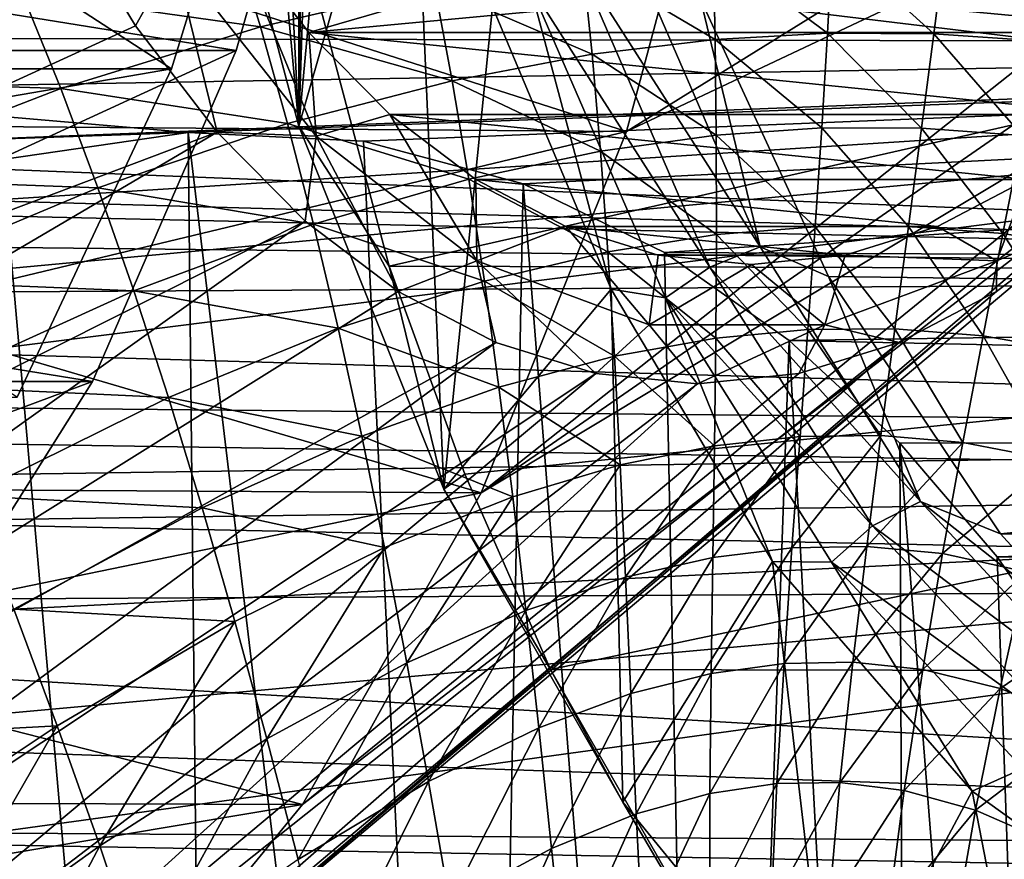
# Model space of a CAD drawing. Header units: metres. Extents: x 26 to 263, y -109 to 109.
# Tile 534 of 656: x 91.95 to 95.45, y 69.21 to 72.2. Entities that reach past the tile are written whole.
import ezdxf

# ---------------------------------------------------------------- set-up
doc = ezdxf.new("R2010")
doc.units = ezdxf.units.M
doc.layers.add('solid_500750', color=7, linetype='CONTINUOUS')

msp = doc.modelspace()

# ---------------------------------------------------------------- linework, layer by layer
at = {"layer": 'solid_500750'}
for points in [[(92.943565, 71.818771, 12.989494), (92.564667, 79.35511, 13.530616), (92.943703, 80.781647, 12.989299)], [(92.975029, 76.300003, 12.944557), (92.943565, 71.818771, 12.989494), (92.943703, 80.781647, 12.989299)], [(92.943565, 71.818771, 12.989494), (92.56459, 73.24527, 13.530726), (92.564667, 79.35511, 13.530616)], [(92.975029, 76.300003, 12.944557), (92.990753, 75.650848, 12.922107), (92.943565, 71.818771, 12.989494)], [(92.990753, 75.650848, 12.922107), (93.045753, 74.923447, 12.843557), (92.943565, 71.818771, 12.989494)], [(93.045753, 74.923447, 12.843557), (93.156067, 74.10984, 12.686017), (92.943565, 71.818771, 12.989494)], [(93.156067, 74.10984, 12.686017), (93.342926, 73.211395, 12.419152), (92.943565, 71.818771, 12.989494)], [(100.231171, 73.753487, 23.503138), (86.182533, 72.391014, 13.223413), (86.77874, 72.141472, 13.537386)], [(100.494873, 72.111557, 23.126631), (100.231171, 73.753487, 23.503138), (86.77874, 72.141472, 13.537386)], [(97.049179, 73.623367, 0.61423), (94.108887, 71.800003, -5.237505), (94.489174, 73.221817, -5.780607)], [(97.049179, 73.623367, 0.61423), (96.852081, 73.095688, 0.895714), (94.108887, 71.800003, -5.237505)], [(84.540367, 73.410255, 6.684319), (93.097939, 73.410255, -5.537166), (92.720398, 72.088379, -4.997982)], [(84.540367, 73.410255, 6.684319), (92.720398, 72.088379, -4.997982), (84.917908, 72.088379, 6.145134)], [(93.097939, 73.410255, -5.537166), (91.050056, 73.410255, -6.971107), (90.672516, 72.088379, -6.431923)], [(92.720398, 72.088379, -4.997982), (93.097939, 73.410255, -5.537166), (90.672516, 72.088379, -6.431923)], [(84.738785, 73.353432, 6.400944), (85.146919, 72.022163, 5.818066), (92.899521, 73.353432, -5.253791)], [(85.146919, 72.022163, 5.818066), (92.491386, 72.022163, -4.670913), (92.899521, 73.353432, -5.253791)], [(92.491386, 72.022163, -4.670913), (90.033928, 72.022163, -6.391642), (90.442062, 73.353432, -6.97452)], [(92.491386, 72.022163, -4.670913), (90.442062, 73.353432, -6.97452), (92.899521, 73.353432, -5.253791)], [(92.844299, 72.905029, 14.874705), (92.56459, 73.24527, 13.530726), (92.943565, 71.818771, 12.989494)], [(91.865379, 72.518959, -7.263784), (94.489174, 73.221817, -5.780607), (94.108887, 71.800003, -5.237505)], [(93.342926, 73.211395, 12.419152), (93.459694, 70.527771, 12.252387), (92.943565, 71.818771, 12.989494)], [(93.342926, 73.211395, 12.419152), (93.632553, 72.243065, 12.005521), (93.459694, 70.527771, 12.252387)], [(92.101234, 72.609863, 7.68063), (91.869682, 73.094749, 8.011316), (85.683838, 70.514908, 6.794715)], [(96.852081, 73.095688, 0.895714), (93.592766, 70.514908, -4.500409), (94.108887, 71.800003, -5.237505)], [(96.852081, 73.095688, 0.895714), (96.62059, 72.610718, 1.226313), (93.592766, 70.514908, -4.500409)], [(92.844299, 72.905029, 14.874705), (92.943565, 71.818771, 12.989494), (93.265411, 71.320198, 14.273298)], [(92.844299, 72.905029, 14.874705), (93.265411, 71.320198, 14.273298), (100.139999, 72.879799, 19.972048)], [(93.265411, 71.320198, 14.273298), (100.562538, 71.300003, 19.368601), (100.139999, 72.879799, 19.972048)], [(96.499474, 72.031586, 7.691005), (95.044365, 72.835899, 7.374068), (95.59771, 72.436295, 6.583813)], [(96.499474, 72.031586, 7.691005), (95.937317, 72.496643, 8.493848), (95.044365, 72.835899, 7.374068)], [(92.101234, 72.609863, 7.68063), (85.683838, 70.514908, 6.794715), (86.320114, 69.405602, 5.88602)], [(92.363487, 72.175652, 7.306092), (92.101234, 72.609863, 7.68063), (86.320114, 69.405602, 5.88602)], [(92.499962, 72.423729, 7.411665), (92.101234, 72.609863, 7.68063), (92.363487, 72.175652, 7.306092)], [(96.62059, 72.610718, 1.226313), (96.358391, 72.176399, 1.600775), (93.592766, 70.514908, -4.500409)], [(91.657722, 71.819031, -6.967211), (91.865379, 72.518959, -7.263784), (94.108887, 71.800003, -5.237505)], [(101.008926, 72.47757, 19.55921), (101.376175, 71.283813, 19.034794), (77.831322, 72.230675, 3.189971)], [(110.829353, 72.479118, 5.534182), (87.519699, 72.230675, -10.646464), (92.54995, 71.796196, -6.851682)], [(91.96035, 72.292229, -11.730433), (92.706642, 72.502098, -11.287861), (92.807526, 72.171616, -11.137992)], [(93.005966, 71.782784, 6.689016), (92.712883, 72.499695, 7.216885), (92.499962, 72.423729, 7.411665)], [(110.829353, 72.479118, 5.534182), (92.54995, 71.796196, -6.851682), (93.173653, 71.765198, -6.394136)], [(92.706642, 72.502098, -11.287861), (93.426003, 72.316971, -10.760844), (92.807526, 72.171616, -11.137992)], [(92.712883, 72.499695, 7.216885), (92.979782, 72.151329, 6.835705), (93.959526, 72.436272, 5.436489)], [(93.005966, 71.782784, 6.689016), (92.979782, 72.151329, 6.835705), (92.712883, 72.499695, 7.216885)], [(110.829353, 72.479118, 5.534182), (93.173653, 71.765198, -6.394136), (93.741417, 71.614014, -5.892341)], [(110.829353, 72.479118, 5.534182), (93.741417, 71.614014, -5.892341), (94.243973, 71.369324, -5.361946)], [(110.462357, 71.285431, 6.058365), (110.829353, 72.479118, 5.534182), (94.243973, 71.369324, -5.361946)], [(96.127159, 72.151909, 2.340794), (96.39402, 72.500374, 1.959675), (94.553215, 72.300049, 4.588612)], [(93.933044, 72.406197, 11.831452), (94.118958, 72.463333, 11.848989), (94.583839, 71.390068, 11.185073)], [(93.952446, 72.405403, -10.42679), (94.41703, 72.454117, -10.12229), (94.424126, 72.127007, -10.054023)], [(94.583839, 71.390068, 11.185073), (94.118958, 72.463333, 11.848989), (94.37262, 72.271072, 11.82032)], [(94.41703, 72.454117, -10.12229), (94.841644, 72.474091, -9.836166), (94.823708, 72.149734, -9.788134)], [(94.41703, 72.454117, -10.12229), (94.823708, 72.149734, -9.788134), (94.424126, 72.127007, -10.054023)], [(94.841644, 72.474091, -9.836166), (95.20137, 72.147125, -9.529299), (94.823708, 72.149734, -9.788134)], [(94.841644, 72.474091, -9.836166), (95.243408, 72.469803, -9.558008), (95.20137, 72.147125, -9.529299)], [(95.243408, 72.469803, -9.558008), (95.58419, 72.120819, -9.258931), (95.20137, 72.147125, -9.529299)], [(95.243408, 72.469803, -9.558008), (95.65094, 72.442886, -9.268202), (95.58419, 72.120819, -9.258931)], [(92.499962, 72.423729, 7.411665), (92.363487, 72.175652, 7.306092), (92.652977, 71.797737, 6.892656)], [(93.005966, 71.782784, 6.689016), (92.499962, 72.423729, 7.411665), (92.652977, 71.797737, 6.892656)], [(92.979782, 72.151329, 6.835705), (94.553215, 72.300049, 4.588612), (93.959526, 72.436272, 5.436489)], [(93.426003, 72.316971, -10.760844), (93.952446, 72.405403, -10.42679), (93.986328, 72.074364, -10.336766)], [(93.765038, 72.320686, 11.882407), (93.933044, 72.406197, 11.831452), (94.404846, 71.316956, 11.15765)], [(94.404846, 71.316956, 11.15765), (93.933044, 72.406197, 11.831452), (94.583839, 71.390068, 11.185073)], [(93.952446, 72.405403, -10.42679), (94.424126, 72.127007, -10.054023), (93.986328, 72.074364, -10.336766)], [(90.923637, 72.321503, -12.434935), (91.96035, 72.292229, -11.730433), (91.102043, 71.985252, -12.206475)], [(92.807526, 72.171616, -11.137992), (93.426003, 72.316971, -10.760844), (93.489281, 71.980461, -10.646829)], [(92.979782, 72.151329, 6.835705), (96.127159, 72.151909, 2.340794), (94.553215, 72.300049, 4.588612)], [(93.426003, 72.316971, -10.760844), (93.986328, 72.074364, -10.336766), (93.489281, 71.980461, -10.646829)], [(93.765038, 72.320686, 11.882407), (94.054184, 71.239296, 11.403363), (93.632553, 72.243065, 12.005521)], [(94.2472, 71.20752, 11.193808), (94.054184, 71.239296, 11.403363), (93.765038, 72.320686, 11.882407)], [(94.2472, 71.20752, 11.193808), (93.765038, 72.320686, 11.882407), (94.404846, 71.316956, 11.15765)], [(91.102043, 71.985252, -12.206475), (91.96035, 72.292229, -11.730433), (92.096992, 71.952545, -11.548969)], [(91.96035, 72.292229, -11.730433), (92.807526, 72.171616, -11.137992), (92.096992, 71.952545, -11.548969)], [(94.37262, 72.271072, 11.82032), (102.973312, 72.272118, 17.843445), (103.490471, 71.173477, 17.104872)], [(94.827286, 71.284058, 11.170992), (94.37262, 72.271072, 11.82032), (103.490471, 71.173477, 17.104872)], [(94.583839, 71.390068, 11.185073), (94.37262, 72.271072, 11.82032), (94.827286, 71.284058, 11.170992)], [(101.376175, 71.283813, 19.034794), (83.581383, 71.786789, 6.937341), (77.831322, 72.230675, 3.189971)], [(87.519699, 72.230675, -10.646464), (87.332848, 71.614388, -10.379607), (92.54995, 71.796196, -6.851682)], [(93.632553, 72.243065, 12.005521), (94.054184, 71.239296, 11.403363), (93.459694, 70.527771, 12.252387)], [(92.652977, 71.797737, 6.892656), (92.363487, 72.175652, 7.306092), (86.320114, 69.405602, 5.88602)], [(92.096992, 71.952545, -11.548969), (92.807526, 72.171616, -11.137992), (92.903786, 71.827713, -10.996842)], [(92.807526, 72.171616, -11.137992), (93.489281, 71.980461, -10.646829), (92.903786, 71.827713, -10.996842)], [(96.358391, 72.176399, 1.600775), (92.956497, 69.405602, -3.591714), (93.592766, 70.514908, -4.500409)], [(96.358391, 72.176399, 1.600775), (96.068947, 71.798378, 2.014144), (92.956497, 69.405602, -3.591714)], [(100.494873, 72.111557, 23.126631), (86.77874, 72.141472, 13.537386), (87.358162, 71.887024, 13.830082)], [(92.979782, 72.151329, 6.835705), (95.839119, 71.860382, 2.752155), (96.127159, 72.151909, 2.340794)], [(92.979782, 72.151329, 6.835705), (93.26786, 71.859901, 6.424293), (95.839119, 71.860382, 2.752155)], [(93.005966, 71.782784, 6.689016), (93.26786, 71.859901, 6.424293), (92.979782, 72.151329, 6.835705)], [(93.986328, 72.074364, -10.336766), (94.424126, 72.127007, -10.054023), (94.427963, 71.786728, -9.989985)], [(94.424126, 72.127007, -10.054023), (94.823708, 72.149734, -9.788134), (94.803177, 71.812302, -9.743158)], [(94.424126, 72.127007, -10.054023), (94.803177, 71.812302, -9.743158), (94.427963, 71.786728, -9.989985)], [(94.823708, 72.149734, -9.788134), (95.157486, 71.81147, -9.502525), (94.803177, 71.812302, -9.743158)], [(94.823708, 72.149734, -9.788134), (95.20137, 72.147125, -9.529299), (95.157486, 71.81147, -9.502525)], [(95.20137, 72.147125, -9.529299), (95.516495, 71.785843, -9.250509), (95.157486, 71.81147, -9.502525)], [(95.20137, 72.147125, -9.529299), (95.58419, 72.120819, -9.258931), (95.516495, 71.785843, -9.250509)], [(100.494873, 72.111557, 23.126631), (87.358162, 71.887024, 13.830082), (87.911194, 71.618988, 14.089862)], [(100.494873, 72.111557, 23.126631), (87.911194, 71.618988, 14.089862), (88.443672, 71.33596, 14.318474)], [(100.494873, 72.111557, 23.126631), (88.443672, 71.33596, 14.318474), (88.958229, 71.037331, 14.515502)], [(100.494873, 72.111557, 23.126631), (88.958229, 71.037331, 14.515502), (89.465584, 70.726021, 14.688063)], [(100.884766, 70.54763, 22.569967), (100.494873, 72.111557, 23.126631), (89.465584, 70.726021, 14.688063)], [(84.917908, 72.088379, 6.145134), (92.720398, 72.088379, -4.997982), (92.21022, 70.910561, -4.26937)], [(84.917908, 72.088379, 6.145134), (92.21022, 70.910561, -4.26937), (85.428085, 70.910561, 5.416523)], [(92.720398, 72.088379, -4.997982), (90.672516, 72.088379, -6.431923), (90.162338, 70.910561, -5.70331)], [(92.21022, 70.910561, -4.26937), (92.720398, 72.088379, -4.997982), (90.162338, 70.910561, -5.70331)], [(93.489281, 71.980461, -10.646829), (93.986328, 72.074364, -10.336766), (94.016418, 71.730103, -10.252224)], [(93.986328, 72.074364, -10.336766), (94.427963, 71.786728, -9.989985), (94.016418, 71.730103, -10.252224)], [(85.146919, 72.022163, 5.818066), (85.69619, 70.855286, 5.033624), (92.491386, 72.022163, -4.670913)], [(85.69619, 70.855286, 5.033624), (91.942108, 70.855286, -3.886471), (92.491386, 72.022163, -4.670913)], [(91.942108, 70.855286, -3.886471), (90.033928, 72.022163, -6.391642), (92.491386, 72.022163, -4.670913)], [(91.102043, 71.985252, -12.206475), (92.096992, 71.952545, -11.548969), (91.27607, 71.634949, -11.990421)], [(91.27607, 71.634949, -11.990421), (92.096992, 71.952545, -11.548969), (92.228981, 71.599388, -11.37794)], [(92.096992, 71.952545, -11.548969), (92.903786, 71.827713, -10.996842), (92.228981, 71.599388, -11.37794)], [(92.903786, 71.827713, -10.996842), (93.489281, 71.980461, -10.646829), (93.54837, 71.630714, -10.539678)], [(93.489281, 71.980461, -10.646829), (94.016418, 71.730103, -10.252224), (93.54837, 71.630714, -10.539678)], [(93.577347, 71.339256, 5.872999), (93.26786, 71.859901, 6.424293), (93.005966, 71.782784, 6.689016)], [(93.26786, 71.859901, 6.424293), (95.533569, 71.629318, 3.188527), (95.839119, 71.860382, 2.752155)], [(93.26786, 71.859901, 6.424293), (93.573441, 71.628952, 5.987881), (95.533569, 71.629318, 3.188527)], [(93.577347, 71.339256, 5.872999), (93.573441, 71.628952, 5.987881), (93.26786, 71.859901, 6.424293)], [(91.415878, 71.153824, -6.621831), (91.657722, 71.819031, -6.967211), (94.108887, 71.800003, -5.237505)], [(92.228981, 71.599388, -11.37794), (92.903786, 71.827713, -10.996842), (92.995628, 71.470589, -10.864158)], [(92.903786, 71.827713, -10.996842), (93.54837, 71.630714, -10.539678), (92.995628, 71.470589, -10.864158)], [(93.265411, 71.320198, 14.273298), (92.943565, 71.818771, 12.989494), (93.459694, 70.527771, 12.252387)], [(94.427963, 71.786728, -9.989985), (94.803177, 71.812302, -9.743158), (94.780029, 71.461136, -9.700828)], [(94.803177, 71.812302, -9.743158), (95.111588, 71.462029, -9.477246), (94.780029, 71.461136, -9.700828)], [(94.803177, 71.812302, -9.743158), (95.157486, 71.81147, -9.502525), (95.111588, 71.462029, -9.477246)], [(95.157486, 71.81147, -9.502525), (95.447502, 71.437012, -9.242481), (95.111588, 71.462029, -9.477246)], [(95.157486, 71.81147, -9.502525), (95.516495, 71.785843, -9.250509), (95.447502, 71.437012, -9.242481)], [(101.376175, 71.283813, 19.034794), (84.219482, 71.673073, 7.306634), (83.581383, 71.786789, 6.937341)], [(92.652977, 71.797737, 6.892656), (86.320114, 69.405602, 5.88602), (87.057213, 68.505768, 4.833337)], [(92.965752, 71.481277, 6.445964), (92.652977, 71.797737, 6.892656), (87.057213, 68.505768, 4.833337)], [(87.332848, 71.614388, -10.379607), (91.890617, 71.70005, -7.248159), (92.54995, 71.796196, -6.851682)], [(91.415878, 71.153824, -6.621831), (94.108887, 71.800003, -5.237505), (93.592766, 70.514908, -4.500409)], [(92.54995, 71.796196, -6.851682), (91.890617, 71.70005, -7.248159), (92.641373, 63.182442, -7.016935)], [(96.068947, 71.798378, 2.014144), (92.219398, 68.505768, -2.539031), (92.956497, 69.405602, -3.591714)], [(96.068947, 71.798378, 2.014144), (95.75621, 71.481804, 2.46078), (92.219398, 68.505768, -2.539031)], [(92.54995, 71.796196, -6.851682), (92.641373, 63.182442, -7.016935), (93.580894, 63.182442, -6.2955)], [(93.173653, 71.765198, -6.394136), (92.54995, 71.796196, -6.851682), (93.580894, 63.182442, -6.2955)], [(93.005966, 71.782784, 6.689016), (92.652977, 71.797737, 6.892656), (92.965752, 71.481277, 6.445964)], [(93.005966, 71.782784, 6.689016), (92.965752, 71.481277, 6.445964), (93.297562, 71.23056, 5.972092)], [(93.577347, 71.339256, 5.872999), (93.005966, 71.782784, 6.689016), (93.297562, 71.23056, 5.972092)], [(94.016418, 71.730103, -10.252224), (94.427963, 71.786728, -9.989985), (94.428703, 71.432777, -9.929808)], [(94.427963, 71.786728, -9.989985), (94.780029, 71.461136, -9.700828), (94.428703, 71.432777, -9.929808)], [(95.997757, 71.782784, 2.416291), (95.533569, 71.629318, 3.188527), (95.426376, 71.339256, 3.232309)], [(95.997757, 71.782784, 2.416291), (95.426376, 71.339256, 3.232309), (95.75621, 71.481804, 2.46078)], [(95.516495, 71.785843, -9.250509), (95.815804, 71.376854, -8.973403), (95.447502, 71.437012, -9.242481)], [(93.741417, 71.614014, -5.892341), (93.173653, 71.765198, -6.394136), (93.580894, 63.182442, -6.2955)], [(93.54837, 71.630714, -10.539678), (94.016418, 71.730103, -10.252224), (94.042999, 71.372269, -10.17285)], [(94.016418, 71.730103, -10.252224), (94.428703, 71.432777, -9.929808), (94.042999, 71.372269, -10.17285)], [(101.376175, 71.283813, 19.034794), (84.86235, 71.463928, 7.607493), (84.219482, 71.673073, 7.306634)], [(91.890617, 71.70005, -7.248159), (91.609833, 63.182442, -7.599262), (92.641373, 63.182442, -7.016935)], [(91.27607, 71.634949, -11.990421), (92.228981, 71.599388, -11.37794), (91.445801, 71.271011, -11.786952)], [(91.445801, 71.271011, -11.786952), (92.228981, 71.599388, -11.37794), (92.356544, 71.233032, -11.217287)], [(92.228981, 71.599388, -11.37794), (92.995628, 71.470589, -10.864158), (92.356544, 71.233032, -11.217287)], [(92.995628, 71.470589, -10.864158), (93.54837, 71.630714, -10.539678), (93.60363, 71.267548, -10.439151)], [(93.54837, 71.630714, -10.539678), (94.042999, 71.372269, -10.17285), (93.60363, 71.267548, -10.439151)], [(93.573441, 71.628952, 5.987881), (95.21431, 71.461761, 3.644474), (95.533569, 71.629318, 3.188527)], [(93.573441, 71.628952, 5.987881), (93.892715, 71.461517, 5.531905), (95.21431, 71.461761, 3.644474)], [(93.577347, 71.339256, 5.872999), (93.892715, 71.461517, 5.531905), (93.573441, 71.628952, 5.987881)], [(93.741417, 71.614014, -5.892341), (93.580894, 63.182442, -6.2955), (94.409775, 63.182442, -5.449261)], [(94.243973, 71.369324, -5.361946), (93.741417, 71.614014, -5.892341), (94.409775, 63.182442, -5.449261)], [(95.426376, 71.339256, 3.232309), (95.533569, 71.629318, 3.188527), (95.21431, 71.461761, 3.644474)], [(101.376175, 71.283813, 19.034794), (85.491829, 71.192337, 7.840818), (84.86235, 71.463928, 7.607493)], [(92.965752, 71.481277, 6.445964), (87.057213, 68.505768, 4.833337), (87.872734, 67.842766, 3.668651)], [(93.297562, 71.23056, 5.972092), (92.965752, 71.481277, 6.445964), (87.872734, 67.842766, 3.668651)], [(95.75621, 71.481804, 2.46078), (95.424431, 71.230957, 2.934608), (92.219398, 68.505768, -2.539031)], [(92.356544, 71.233032, -11.217287), (92.995628, 71.470589, -10.864158), (93.08345, 71.100235, -10.739798)], [(92.995628, 71.470589, -10.864158), (93.60363, 71.267548, -10.439151), (93.08345, 71.100235, -10.739798)], [(94.189133, 71.112541, 4.999275), (93.892715, 71.461517, 5.531905), (93.577347, 71.339256, 5.872999)], [(93.892715, 71.461517, 5.531905), (94.886017, 71.360367, 4.113322), (95.21431, 71.461761, 3.644474)], [(93.892715, 71.461517, 5.531905), (94.221016, 71.360245, 5.06304), (94.886017, 71.360367, 4.113322)], [(94.189133, 71.112541, 4.999275), (94.221016, 71.360245, 5.06304), (93.892715, 71.461517, 5.531905)], [(94.428703, 71.432777, -9.929808), (94.780029, 71.461136, -9.700828), (94.754303, 71.095535, -9.660756)], [(94.780029, 71.461136, -9.700828), (95.06353, 71.097961, -9.453059), (94.754303, 71.095535, -9.660756)], [(94.780029, 71.461136, -9.700828), (95.111588, 71.462029, -9.477246), (95.06353, 71.097961, -9.453059)], [(95.426376, 71.339256, 3.232309), (95.21431, 71.461761, 3.644474), (94.886017, 71.360367, 4.113322)], [(95.111588, 71.462029, -9.477246), (95.376915, 71.073364, -9.234432), (95.06353, 71.097961, -9.453059)], [(95.111588, 71.462029, -9.477246), (95.447502, 71.437012, -9.242481), (95.376915, 71.073364, -9.234432)], [(95.426376, 71.339256, 3.232309), (95.424431, 71.230957, 2.934608), (95.75621, 71.481804, 2.46078)], [(94.042999, 71.372269, -10.17285), (94.428703, 71.432777, -9.929808), (94.426506, 71.064621, -9.873136)], [(94.428703, 71.432777, -9.929808), (94.754303, 71.095535, -9.660756), (94.426506, 71.064621, -9.873136)], [(95.447502, 71.437012, -9.242481), (95.720879, 71.012138, -8.982861), (95.376915, 71.073364, -9.234432)], [(95.447502, 71.437012, -9.242481), (95.815804, 71.376854, -8.973403), (95.720879, 71.012138, -8.982861)], [(94.404846, 71.316956, 11.15765), (94.583839, 71.390068, 11.185073), (95.153915, 70.484001, 10.370914)], [(95.153915, 70.484001, 10.370914), (94.583839, 71.390068, 11.185073), (94.827286, 71.284058, 11.170992)], [(93.60363, 71.267548, -10.439151), (94.042999, 71.372269, -10.17285), (94.06636, 71.000496, -10.098341)], [(94.042999, 71.372269, -10.17285), (94.426506, 71.064621, -9.873136), (94.06636, 71.000496, -10.098341)], [(94.189133, 71.112541, 4.999275), (94.55352, 71.326439, 4.588178), (94.221016, 71.360245, 5.06304)], [(94.221016, 71.360245, 5.06304), (94.55352, 71.326439, 4.588178), (94.886017, 71.360367, 4.113322)], [(94.687096, 71.056252, -4.804698), (94.243973, 71.369324, -5.361946), (94.409775, 63.182442, -5.449261)], [(110.462357, 71.285431, 6.058365), (94.243973, 71.369324, -5.361946), (94.687096, 71.056252, -4.804698)], [(94.81459, 71.112541, 4.106032), (94.886017, 71.360367, 4.113322), (94.55352, 71.326439, 4.588178)], [(95.426376, 71.339256, 3.232309), (94.886017, 71.360367, 4.113322), (94.81459, 71.112541, 4.106032)], [(93.265411, 71.320198, 14.273298), (93.459694, 70.527771, 12.252387), (93.534218, 70.580994, 13.889396)], [(93.265411, 71.320198, 14.273298), (93.534218, 70.580994, 13.889396), (100.562538, 71.300003, 19.368601)], [(93.577347, 71.339256, 5.872999), (93.297562, 71.23056, 5.972092), (93.64389, 71.049004, 5.477485)], [(93.577347, 71.339256, 5.872999), (93.64389, 71.049004, 5.477485), (93.999992, 70.939102, 4.968921)], [(94.189133, 71.112541, 4.999275), (93.577347, 71.339256, 5.872999), (93.999992, 70.939102, 4.968921)], [(94.81459, 71.112541, 4.106032), (94.55352, 71.326439, 4.588178), (94.189133, 71.112541, 4.999275)], [(95.426376, 71.339256, 3.232309), (94.81459, 71.112541, 4.106032), (95.078125, 71.049278, 3.429183)], [(95.426376, 71.339256, 3.232309), (95.078125, 71.049278, 3.429183), (95.424431, 71.230957, 2.934608)], [(93.534218, 70.580994, 13.889396), (93.838844, 69.886078, 13.45435), (100.562538, 71.300003, 19.368601)], [(93.838844, 69.886078, 13.45435), (101.136002, 69.872124, 18.549604), (100.562538, 71.300003, 19.368601)], [(94.2472, 71.20752, 11.193808), (94.404846, 71.316956, 11.15765), (94.983414, 70.3974, 10.331367)], [(94.983414, 70.3974, 10.331367), (94.404846, 71.316956, 11.15765), (95.153915, 70.484001, 10.370914)], [(110.242088, 70.724815, 6.372968), (110.462357, 71.285431, 6.058365), (94.687096, 71.056252, -4.804698)], [(95.43837, 70.36882, 10.298265), (94.827286, 71.284058, 11.170992), (103.490471, 71.173477, 17.104872)], [(95.153915, 70.484001, 10.370914), (94.827286, 71.284058, 11.170992), (95.43837, 70.36882, 10.298265)], [(101.376175, 71.283813, 19.034794), (101.596542, 70.723244, 18.720091), (85.491829, 71.192337, 7.840818)], [(91.445801, 71.271011, -11.786952), (92.356544, 71.233032, -11.217287), (91.611374, 70.893806, -11.596209)], [(93.08345, 71.100235, -10.739798), (93.60363, 71.267548, -10.439151), (93.655449, 70.890747, -10.345016)], [(93.60363, 71.267548, -10.439151), (94.06636, 71.000496, -10.098341), (93.655449, 70.890747, -10.345016)], [(93.64389, 71.049004, 5.477485), (93.297562, 71.23056, 5.972092), (87.872734, 67.842766, 3.668651)], [(95.424431, 71.230957, 2.934608), (91.403877, 67.842766, -1.374346), (92.219398, 68.505768, -2.539031)], [(95.424431, 71.230957, 2.934608), (95.078125, 71.049278, 3.429183), (91.403877, 67.842766, -1.374346)], [(91.611374, 70.893806, -11.596209), (92.356544, 71.233032, -11.217287), (92.480026, 70.85363, -11.066991)], [(92.356544, 71.233032, -11.217287), (93.08345, 71.100235, -10.739798), (92.480026, 70.85363, -11.066991)], [(94.054184, 71.239296, 11.403363), (94.096329, 69.414139, 11.343174), (93.459694, 70.527771, 12.252387)], [(94.054184, 71.239296, 11.403363), (94.628487, 70.270256, 10.583181), (94.096329, 69.414139, 11.343174)], [(94.2472, 71.20752, 11.193808), (94.628487, 70.270256, 10.583181), (94.054184, 71.239296, 11.403363)], [(101.596542, 70.723244, 18.720091), (86.129532, 70.871597, 8.021276), (85.491829, 71.192337, 7.840818)], [(94.83847, 70.267769, 10.34938), (94.628487, 70.270256, 10.583181), (94.2472, 71.20752, 11.193808)], [(94.83847, 70.267769, 10.34938), (94.2472, 71.20752, 11.193808), (94.983414, 70.3974, 10.331367)], [(91.141754, 70.52832, -6.230337), (91.415878, 71.153824, -6.621831), (93.592766, 70.514908, -4.500409)], [(95.43837, 70.36882, 10.298265), (103.490471, 71.173477, 17.104872), (104.120621, 70.271843, 16.20492)], [(94.189133, 71.112541, 4.999275), (93.999992, 70.939102, 4.968921), (94.361015, 70.902344, 4.453321)], [(94.81459, 71.112541, 4.106032), (94.189133, 71.112541, 4.999275), (94.361015, 70.902344, 4.453321)], [(94.81459, 71.112541, 4.106032), (94.361015, 70.902344, 4.453321), (94.722038, 70.93924, 3.937728)], [(94.81459, 71.112541, 4.106032), (94.722038, 70.93924, 3.937728), (95.078125, 71.049278, 3.429183)], [(92.480026, 70.85363, -11.066991), (93.08345, 71.100235, -10.739798), (93.167664, 70.716606, -10.62362)], [(93.08345, 71.100235, -10.739798), (93.655449, 70.890747, -10.345016), (93.167664, 70.716606, -10.62362)], [(94.426506, 71.064621, -9.873136), (94.754303, 71.095535, -9.660756), (94.726295, 70.714897, -9.622858)], [(94.754303, 71.095535, -9.660756), (95.013527, 70.718506, -9.429882), (94.726295, 70.714897, -9.622858)], [(94.754303, 71.095535, -9.660756), (95.06353, 71.097961, -9.453059), (95.013527, 70.718506, -9.429882)], [(95.06353, 71.097961, -9.453059), (95.30481, 70.694, -9.226297), (95.013527, 70.718506, -9.429882)], [(95.06353, 71.097961, -9.453059), (95.376915, 71.073364, -9.234432), (95.30481, 70.694, -9.226297)], [(93.64389, 71.049004, 5.477485), (87.872734, 67.842766, 3.668651), (88.741898, 67.436729, 2.427351)], [(93.999992, 70.939102, 4.968921), (93.64389, 71.049004, 5.477485), (88.741898, 67.436729, 2.427351)], [(95.078125, 71.049278, 3.429183), (90.534706, 67.436729, -0.133045), (91.403877, 67.842766, -1.374346)], [(95.078125, 71.049278, 3.429183), (94.722038, 70.93924, 3.937728), (90.534706, 67.436729, -0.133045)], [(94.06636, 71.000496, -10.098341), (94.426506, 71.064621, -9.873136), (94.421783, 70.681808, -9.819891)], [(94.687096, 71.056252, -4.804698), (94.409775, 63.182442, -5.449261), (95.111595, 63.182442, -4.494992)], [(94.426506, 71.064621, -9.873136), (94.726295, 70.714897, -9.622858), (94.421783, 70.681808, -9.819891)], [(95.080948, 70.690842, -4.212143), (94.687096, 71.056252, -4.804698), (95.111595, 63.182442, -4.494992)], [(110.242088, 70.724815, 6.372968), (94.687096, 71.056252, -4.804698), (95.080948, 70.690842, -4.212143)], [(95.376915, 71.073364, -9.234432), (95.624962, 70.631409, -8.991275), (95.30481, 70.694, -9.226297)], [(95.376915, 71.073364, -9.234432), (95.720879, 71.012138, -8.982861), (95.624962, 70.631409, -8.991275)], [(93.655449, 70.890747, -10.345016), (94.06636, 71.000496, -10.098341), (94.086975, 70.614494, -10.028641)], [(94.06636, 71.000496, -10.098341), (94.421783, 70.681808, -9.819891), (94.086975, 70.614494, -10.028641)], [(93.999992, 70.939102, 4.968921), (88.741898, 67.436729, 2.427351), (89.638306, 67.300003, 1.147153)], [(94.361015, 70.902344, 4.453321), (93.999992, 70.939102, 4.968921), (89.638306, 67.300003, 1.147153)], [(94.722038, 70.93924, 3.937728), (94.361015, 70.902344, 4.453321), (90.534706, 67.436729, -0.133045)], [(85.428085, 70.910561, 5.416523), (92.21022, 70.910561, -4.26937), (91.584358, 69.915802, -3.375551)], [(92.21022, 70.910561, -4.26937), (90.162338, 70.910561, -5.70331), (89.536484, 69.915802, -4.809492)], [(91.584358, 69.915802, -3.375551), (92.21022, 70.910561, -4.26937), (89.536484, 69.915802, -4.809492)], [(94.361015, 70.902344, 4.453321), (89.638306, 67.300003, 1.147153), (90.534706, 67.436729, -0.133045)], [(101.596542, 70.723244, 18.720091), (86.795212, 70.505074, 8.15289), (86.129532, 70.871597, 8.021276)], [(91.611374, 70.893806, -11.596209), (92.480026, 70.85363, -11.066991), (91.77298, 70.50367, -11.418321)], [(93.167664, 70.716606, -10.62362), (93.655449, 70.890747, -10.345016), (93.704323, 70.500214, -10.257251)], [(93.655449, 70.890747, -10.345016), (94.086975, 70.614494, -10.028641), (93.704323, 70.500214, -10.257251)], [(91.77298, 70.50367, -11.418321), (92.480026, 70.85363, -11.066991), (92.599777, 70.461311, -10.927029)], [(92.480026, 70.85363, -11.066991), (93.167664, 70.716606, -10.62362), (92.599777, 70.461311, -10.927029)], [(100.884766, 70.54763, 22.569967), (89.465584, 70.726021, 14.688063), (89.971191, 70.392982, 14.832003)], [(110.242088, 70.724815, 6.372968), (95.080948, 70.690842, -4.212143), (95.426834, 70.287079, -3.580376)], [(109.998726, 70.192795, 6.720487), (110.242088, 70.724815, 6.372968), (95.426834, 70.287079, -3.580376)], [(101.596542, 70.723244, 18.720091), (101.83992, 70.19133, 18.372471), (86.795212, 70.505074, 8.15289)], [(92.599777, 70.461311, -10.927029), (93.167664, 70.716606, -10.62362), (93.248734, 70.319756, -10.515656)], [(93.167664, 70.716606, -10.62362), (93.704323, 70.500214, -10.257251), (93.248734, 70.319756, -10.515656)], [(94.726295, 70.714897, -9.622858), (94.697395, 70.318962, -9.588242), (94.415779, 70.284256, -9.771086)], [(94.421783, 70.681808, -9.819891), (94.726295, 70.714897, -9.622858), (94.415779, 70.284256, -9.771086)], [(95.013527, 70.718506, -9.429882), (94.963074, 70.323227, -9.408923), (94.697395, 70.318962, -9.588242)], [(94.726295, 70.714897, -9.622858), (95.013527, 70.718506, -9.429882), (94.697395, 70.318962, -9.588242)], [(95.013527, 70.718506, -9.429882), (95.30481, 70.694, -9.226297), (94.963074, 70.323227, -9.408923)], [(95.30481, 70.694, -9.226297), (95.23278, 70.298325, -9.219383), (94.963074, 70.323227, -9.408923)], [(95.080948, 70.690842, -4.212143), (95.111595, 63.182442, -4.494992), (95.672424, 63.182442, -3.451613)], [(95.426834, 70.287079, -3.580376), (95.080948, 70.690842, -4.212143), (95.672424, 63.182442, -3.451613)], [(95.30481, 70.694, -9.226297), (95.624962, 70.631409, -8.991275), (95.23278, 70.298325, -9.219383)], [(94.086975, 70.614494, -10.028641), (94.421783, 70.681808, -9.819891), (94.105927, 70.214363, -9.964664)], [(94.421783, 70.681808, -9.819891), (94.415779, 70.284256, -9.771086), (94.105927, 70.214363, -9.964664)], [(95.624962, 70.631409, -8.991275), (95.529724, 70.233902, -9.000053), (95.23278, 70.298325, -9.219383)], [(93.704323, 70.500214, -10.257251), (94.086975, 70.614494, -10.028641), (93.75116, 70.096184, -10.176672)], [(94.086975, 70.614494, -10.028641), (94.105927, 70.214363, -9.964664), (93.75116, 70.096184, -10.176672)], [(93.534218, 70.580994, 13.889396), (93.459694, 70.527771, 12.252387), (93.838844, 69.886078, 13.45435)], [(100.884766, 70.54763, 22.569967), (89.971191, 70.392982, 14.832003), (90.480446, 70.028641, 14.940633)], [(100.884766, 70.54763, 22.569967), (90.480446, 70.028641, 14.940633), (91.023094, 69.649734, 15.041557)], [(90.837509, 69.947289, -5.795828), (91.141754, 70.52832, -6.230337), (93.592766, 70.514908, -4.500409)], [(90.837509, 69.947289, -5.795828), (93.592766, 70.514908, -4.500409), (92.956497, 69.405602, -3.591714)], [(100.884766, 70.54763, 22.569967), (91.023094, 69.649734, 15.041557), (91.573441, 69.267456, 15.122125)], [(101.393288, 69.090591, 21.843878), (100.884766, 70.54763, 22.569967), (91.573441, 69.267456, 15.122125)], [(93.838844, 69.886078, 13.45435), (93.459694, 70.527771, 12.252387), (94.096329, 69.414139, 11.343174)], [(101.83992, 70.19133, 18.372471), (87.473946, 70.113213, 8.230474), (86.795212, 70.505074, 8.15289)], [(91.77298, 70.50367, -11.418321), (92.599777, 70.461311, -10.927029), (91.930801, 70.100906, -11.253412)], [(93.248734, 70.319756, -10.515656), (93.704323, 70.500214, -10.257251), (93.327385, 69.910065, -10.41663)], [(93.704323, 70.500214, -10.257251), (93.75116, 70.096184, -10.176672), (93.327385, 69.910065, -10.41663)], [(94.983414, 70.3974, 10.331367), (95.153915, 70.484001, 10.370914), (95.809784, 69.775993, 9.434239)], [(95.153915, 70.484001, 10.370914), (95.43837, 70.36882, 10.298265), (95.792999, 69.979218, 9.791801)], [(95.809784, 69.775993, 9.434239), (95.153915, 70.484001, 10.370914), (95.792999, 69.979218, 9.791801)], [(91.930801, 70.100906, -11.253412), (92.599777, 70.461311, -10.927029), (92.716187, 70.05629, -10.797509)], [(92.599777, 70.461311, -10.927029), (93.248734, 70.319756, -10.515656), (92.716187, 70.05629, -10.797509)], [(94.83847, 70.267769, 10.34938), (94.983414, 70.3974, 10.331367), (95.649048, 69.678848, 9.380744)], [(95.649048, 69.678848, 9.380744), (94.983414, 70.3974, 10.331367), (95.809784, 69.775993, 9.434239)], [(95.792999, 69.979218, 9.791801), (95.43837, 70.36882, 10.298265), (104.120621, 70.271843, 16.20492)], [(92.716187, 70.05629, -10.797509), (93.248734, 70.319756, -10.515656), (92.82975, 69.639076, -10.679059)], [(93.248734, 70.319756, -10.515656), (93.327385, 69.910065, -10.41663), (92.82975, 69.639076, -10.679059)], [(94.697395, 70.318962, -9.588242), (94.669228, 69.907555, -9.558334), (94.40992, 69.871971, -9.728025)], [(94.415779, 70.284256, -9.771086), (94.697395, 70.318962, -9.588242), (94.40992, 69.871971, -9.728025)], [(94.963074, 70.323227, -9.408923), (94.913948, 69.911774, -9.39173), (94.669228, 69.907555, -9.558334)], [(94.697395, 70.318962, -9.588242), (94.963074, 70.323227, -9.408923), (94.669228, 69.907555, -9.558334)], [(94.963074, 70.323227, -9.408923), (95.23278, 70.298325, -9.219383), (94.913948, 69.911774, -9.39173)], [(94.628487, 70.270256, 10.583181), (94.83432, 68.510765, 10.289222), (94.096329, 69.414139, 11.343174)], [(94.105927, 70.214363, -9.964664), (94.415779, 70.284256, -9.771086), (94.124413, 69.800262, -9.907593)], [(94.415779, 70.284256, -9.771086), (94.40992, 69.871971, -9.728025), (94.124413, 69.800262, -9.907593)], [(94.628487, 70.270256, 10.583181), (95.33773, 69.453606, 9.570269), (94.83432, 68.510765, 10.289222)], [(94.83847, 70.267769, 10.34938), (95.33773, 69.453606, 9.570269), (94.628487, 70.270256, 10.583181)], [(95.23278, 70.298325, -9.219383), (95.162758, 69.885803, -9.215361), (94.913948, 69.911774, -9.39173)], [(95.23278, 70.298325, -9.219383), (95.529724, 70.233902, -9.000053), (95.162758, 69.885803, -9.215361)], [(95.719986, 69.861504, -2.91328), (95.426834, 70.287079, -3.580376), (95.672424, 63.182442, -3.451613)], [(109.998726, 70.192795, 6.720487), (95.426834, 70.287079, -3.580376), (95.719986, 69.861504, -2.91328)], [(95.518723, 69.53344, 9.37788), (95.33773, 69.453606, 9.570269), (94.83847, 70.267769, 10.34938)], [(95.518723, 69.53344, 9.37788), (94.83847, 70.267769, 10.34938), (95.649048, 69.678848, 9.380744)], [(95.529724, 70.233902, -9.000053), (95.437225, 69.818939, -9.010986), (95.162758, 69.885803, -9.215361)], [(95.529724, 70.233902, -9.000053), (95.872681, 70.114868, -8.732317), (95.437225, 69.818939, -9.010986)], [(93.75116, 70.096184, -10.176672), (94.105927, 70.214363, -9.964664), (93.796936, 69.678978, -10.104339)], [(94.105927, 70.214363, -9.964664), (94.124413, 69.800262, -9.907593), (93.796936, 69.678978, -10.104339)], [(101.83992, 70.19133, 18.372471), (102.388474, 69.2286, 17.588976), (87.473946, 70.113213, 8.230474)], [(102.388474, 69.2286, 17.588976), (88.139793, 69.722343, 8.252898), (87.473946, 70.113213, 8.230474)], [(91.180336, 69.637398, -11.576895), (91.930801, 70.100906, -11.253412), (92.085052, 69.685905, -11.101688)], [(91.930801, 70.100906, -11.253412), (92.716187, 70.05629, -10.797509), (92.085052, 69.685905, -11.101688)], [(93.327385, 69.910065, -10.41663), (93.75116, 70.096184, -10.176672), (93.404335, 69.487976, -10.32747)], [(93.75116, 70.096184, -10.176672), (93.796936, 69.678978, -10.104339), (93.404335, 69.487976, -10.32747)], [(95.872681, 70.114868, -8.732317), (95.754944, 69.695717, -8.761096), (95.437225, 69.818939, -9.010986)], [(92.085052, 69.685905, -11.101688), (92.716187, 70.05629, -10.797509), (92.235992, 69.259293, -10.963678)], [(92.716187, 70.05629, -10.797509), (92.82975, 69.639076, -10.679059), (92.235992, 69.259293, -10.963678)], [(90.50531, 69.414787, -5.321397), (90.837509, 69.947289, -5.795828), (92.956497, 69.405602, -3.591714)], [(92.82975, 69.639076, -10.679059), (93.327385, 69.910065, -10.41663), (92.94091, 69.210197, -10.572475)], [(93.327385, 69.910065, -10.41663), (93.404335, 69.487976, -10.32747), (92.94091, 69.210197, -10.572475)], [(93.838844, 69.886078, 13.45435), (94.096329, 69.414139, 11.343174), (94.546082, 68.648994, 12.444314)], [(93.838844, 69.886078, 13.45435), (94.546082, 68.648994, 12.444314), (101.136002, 69.872124, 18.549604)], [(94.669228, 69.907555, -9.558334), (94.643463, 69.48053, -9.534547), (94.405655, 69.444977, -9.692001)], [(94.40992, 69.871971, -9.728025), (94.669228, 69.907555, -9.558334), (94.405655, 69.444977, -9.692001)], [(94.913948, 69.911774, -9.39173), (94.868019, 69.483818, -9.379836), (94.643463, 69.48053, -9.534547)], [(94.669228, 69.907555, -9.558334), (94.913948, 69.911774, -9.39173), (94.643463, 69.48053, -9.534547)], [(94.913948, 69.911774, -9.39173), (95.162758, 69.885803, -9.215361), (94.868019, 69.483818, -9.379836)], [(95.162758, 69.885803, -9.215361), (95.096741, 69.455956, -9.215887), (94.868019, 69.483818, -9.379836)], [(95.162758, 69.885803, -9.215361), (95.437225, 69.818939, -9.010986), (95.096741, 69.455956, -9.215887)], [(94.124413, 69.800262, -9.907593), (94.40992, 69.871971, -9.728025), (94.143677, 69.372391, -9.8586)], [(94.40992, 69.871971, -9.728025), (94.405655, 69.444977, -9.692001), (94.143677, 69.372391, -9.8586)], [(94.546082, 68.648994, 12.444314), (101.842972, 68.639557, 17.539944), (101.136002, 69.872124, 18.549604)], [(95.437225, 69.818939, -9.010986), (95.349579, 69.385895, -9.025855), (95.096741, 69.455956, -9.215887)], [(95.437225, 69.818939, -9.010986), (95.754944, 69.695717, -8.761096), (95.349579, 69.385895, -9.025855)], [(93.796936, 69.678978, -10.104339), (94.124413, 69.800262, -9.907593), (93.842628, 69.248909, -10.0413)], [(94.124413, 69.800262, -9.907593), (94.143677, 69.372391, -9.8586), (93.842628, 69.248909, -10.0413)], [(102.388474, 69.2286, 17.588976), (88.81575, 69.326126, 8.219885), (88.139793, 69.722343, 8.252898)], [(91.180336, 69.637398, -11.576895), (92.085052, 69.685905, -11.101688), (91.372009, 69.211838, -11.404522)], [(91.372009, 69.211838, -11.404522), (92.085052, 69.685905, -11.101688), (91.559769, 68.775154, -11.249034)], [(92.085052, 69.685905, -11.101688), (92.235992, 69.259293, -10.963678), (91.559769, 68.775154, -11.249034)], [(93.404335, 69.487976, -10.32747), (93.796936, 69.678978, -10.104339), (93.480286, 69.053925, -10.249104)], [(93.796936, 69.678978, -10.104339), (93.842628, 69.248909, -10.0413), (93.480286, 69.053925, -10.249104)], [(95.754944, 69.695717, -8.761096), (95.64296, 69.257797, -8.793427), (95.349579, 69.385895, -9.025855)], [(92.235992, 69.259293, -10.963678), (92.82975, 69.639076, -10.679059), (92.383766, 68.821693, -10.84004)], [(92.82975, 69.639076, -10.679059), (92.94091, 69.210197, -10.572475), (92.383766, 68.821693, -10.84004)], [(95.518723, 69.53344, 9.37788), (96.139473, 68.878868, 8.425271), (95.33773, 69.453606, 9.570269)], [(92.94091, 69.210197, -10.572475), (93.404335, 69.487976, -10.32747), (93.050117, 68.770195, -10.478556)], [(93.404335, 69.487976, -10.32747), (93.480286, 69.053925, -10.249104), (93.050117, 68.770195, -10.478556)], [(94.643463, 69.48053, -9.534547), (94.623093, 69.038383, -9.517903), (94.405579, 69.003868, -9.663946)], [(94.405655, 69.444977, -9.692001), (94.643463, 69.48053, -9.534547), (94.405579, 69.003868, -9.663946)], [(94.868019, 69.483818, -9.379836), (94.828636, 69.039764, -9.374386), (94.623093, 69.038383, -9.517903)], [(94.643463, 69.48053, -9.534547), (94.868019, 69.483818, -9.379836), (94.623093, 69.038383, -9.517903)], [(94.868019, 69.483818, -9.379836), (95.096741, 69.455956, -9.215887), (94.828636, 69.039764, -9.374386)], [(94.143677, 69.372391, -9.8586), (94.405655, 69.444977, -9.692001), (94.165855, 68.931396, -9.818542)], [(94.405655, 69.444977, -9.692001), (94.405579, 69.003868, -9.663946), (94.165855, 68.931396, -9.818542)], [(95.096741, 69.455956, -9.215887), (95.038376, 69.009087, -9.222277), (94.828636, 69.039764, -9.374386)], [(95.33773, 69.453606, 9.570269), (95.651291, 67.844986, 9.122458), (94.83432, 68.510765, 10.289222)], [(95.096741, 69.455956, -9.215887), (95.349579, 69.385895, -9.025855), (95.038376, 69.009087, -9.222277)], [(95.33773, 69.453606, 9.570269), (96.139473, 68.878868, 8.425271), (95.651291, 67.844986, 9.122458)], [(90.147667, 68.934853, -4.810628), (90.50531, 69.414787, -5.321397), (92.956497, 69.405602, -3.591714)], [(90.147667, 68.934853, -4.810628), (92.956497, 69.405602, -3.591714), (92.219398, 68.505768, -2.539031)], [(94.546082, 68.648994, 12.444314), (94.096329, 69.414139, 11.343174), (94.83432, 68.510765, 10.289222)], [(93.842628, 69.248909, -10.0413), (94.143677, 69.372391, -9.8586), (93.889915, 68.806702, -9.988347)], [(94.143677, 69.372391, -9.8586), (94.165855, 68.931396, -9.818542), (93.889915, 68.806702, -9.988347)], [(95.349579, 69.385895, -9.025855), (95.270668, 68.934975, -9.046169), (95.038376, 69.009087, -9.222277)], [(95.349579, 69.385895, -9.025855), (95.64296, 69.257797, -8.793427), (95.270668, 68.934975, -9.046169)], [(102.388474, 69.2286, 17.588976), (89.548378, 68.90657, 8.121173), (88.81575, 69.326126, 8.219885)], [(91.559769, 68.775154, -11.249034), (92.235992, 69.259293, -10.963678), (91.743454, 68.328087, -11.110937)], [(92.065605, 68.897118, 15.147587), (91.573441, 69.267456, 15.122125), (91.624695, 68.874069, 14.833121)], [(101.393288, 69.090591, 21.843878), (91.573441, 69.267456, 15.122125), (92.065605, 68.897118, 15.147587)], [(92.235992, 69.259293, -10.963678), (92.383766, 68.821693, -10.84004), (91.743454, 68.328087, -11.110937)], [(95.64296, 69.257797, -8.793427), (95.54081, 68.801247, -8.831012), (95.270668, 68.934975, -9.046169)], [(102.388474, 69.2286, 17.588976), (103.005737, 68.420006, 16.70746), (89.548378, 68.90657, 8.121173)], [(93.480286, 69.053925, -10.249104), (93.842628, 69.248909, -10.0413), (93.55648, 68.60865, -10.182248)], [(93.842628, 69.248909, -10.0413), (93.889915, 68.806702, -9.988347), (93.55648, 68.60865, -10.182248)]]:
    msp.add_3dface(points, dxfattribs=at)

doc.saveas('drawing.dxf')
